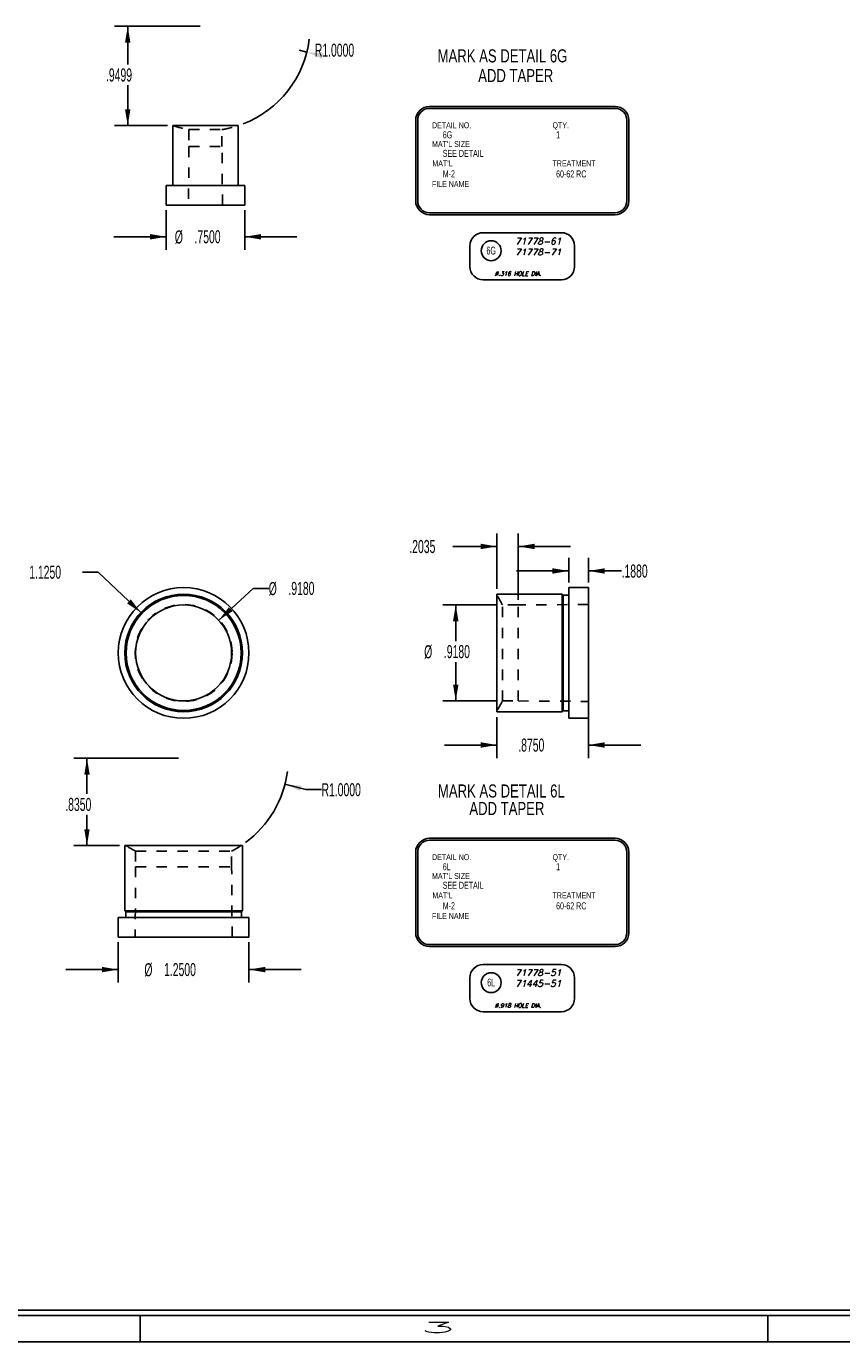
# Model space of a CAD drawing. Header units: inches. Extents: x 220 to 877, y 4 to 174.
# Tile 271 of 656: x 391.76 to 399.56, y 62.75 to 75.33. Entities that reach past the tile are written whole.
import ezdxf

# ---------------------------------------------------------------- set-up
doc = ezdxf.new("R2010")
doc.units = ezdxf.units.IN
doc.header["$LTSCALE"] = 0.5
doc.header["$MEASUREMENT"] = 0
doc.linetypes.add('HIDDEN', pattern=[0.225, 0.15, -0.075])
for name, color, linetype in [('APP-M-S', 30, 'Continuous'), ('SID-M-D', 42, 'Continuous'), ('SID-M-H', 4, 'HIDDEN'), ('SID-M-M', 233, 'Continuous'), ('SID-M-S', 105, 'Continuous')]:
    doc.layers.add(name, color=color, linetype=linetype)
doc.styles.add('I', font='ITALIC.SHX')
doc.styles.add('R', font='ROMAND.SHX')
doc.styles.add('SLDTEXTSTYLE0', font='TXT', dxfattribs={"width": 0.595745})

# ---------------------------------------------------------------- blocks, each defined once
blk = doc.blocks.new('*U9')
at = {"layer": 'SID-M-S'}
for p, q in [((-34, -0.25), (0, -0.25)), ((-34, -0.3), (0, -0.3)), ((-17, -0.3), (-17, -0.55)), ((-11, -0.3), (-11, -0.55)), ((-34, -0.55), (0, -0.55))]:
    blk.add_line(p, q, dxfattribs=at)
at = {"layer": 'SID-M-D', "style": 'R', "width": 4}
blk.add_text('3', height=0.1, dxfattribs=at).set_placement((-14.327, -0.464))

msp = doc.modelspace()

# ---------------------------------------------------------------- linework, layer by layer
at = {"layer": 'SID-M-D'}
for p, q in [((393.42465, 75.33193), (392.60622, 75.33193)), ((392.73122, 75.33193), (392.73122, 74.96669)), ((394.44384, 75.08562), (394.37014, 75.10435)), ((392.73122, 74.38201), (392.73122, 74.76825)), ((395.61632, 74.56582), (397.39081, 74.56582)), ((395.61632, 74.54707), (397.39081, 74.54707)), ((393.11215, 74.38201), (392.60622, 74.38201)), ((395.48507, 74.43457), (395.48507, 73.66168)), ((395.50382, 74.43457), (395.50382, 73.66168)), ((397.50331, 74.43457), (397.50331, 73.66168)), ((397.52206, 74.43457), (397.52206, 73.66168)), ((393.09965, 73.57193), (393.09965, 73.19395)), ((393.84965, 73.57193), (393.84965, 73.19395)), ((395.61632, 73.54918), (397.39081, 73.54918)), ((395.61632, 73.53043), (397.39081, 73.53043)), ((393.09965, 73.31895), (392.59965, 73.31895)), ((393.84965, 73.31895), (394.34965, 73.31895)), ((396.26156, 69.95111), (396.26156, 70.48231)), ((396.46506, 69.84761), (396.46506, 70.48231)), ((396.26156, 70.35731), (395.83945, 70.35731)), ((396.46506, 70.35731), (396.96506, 70.35731)), ((396.94856, 70.01361), (396.94856, 70.2478)), ((397.13656, 70.01361), (397.13656, 70.2478)), ((392.44734, 70.11085), (392.29734, 70.11085)), ((392.85664, 69.72465), (392.44734, 70.11085)), ((396.94856, 70.1228), (396.44856, 70.1228)), ((397.13656, 70.1228), (397.45359, 70.1228)), ((393.60181, 69.65126), (393.92914, 69.9558)), ((393.92914, 69.9558), (394.07914, 69.9558)), ((396.265, 69.79761), (395.74286, 69.79761)), ((395.86786, 69.79761), (395.86786, 69.45195)), ((395.86786, 68.87961), (395.86786, 69.25095)), ((396.265, 68.87961), (395.74286, 68.87961)), ((397.13656, 68.82508), (397.13656, 68.3333)), ((396.26156, 68.72611), (396.26156, 68.3333)), ((396.26156, 68.4583), (395.76156, 68.4583)), ((397.13656, 68.4583), (397.63656, 68.4583)), ((393.21576, 68.33193), (392.21674, 68.33193)), ((392.34174, 68.33193), (392.34174, 67.98984)), ((394.23421, 68.08269), (394.43408, 68.03125)), ((394.43408, 68.03125), (394.58408, 68.03125)), ((392.34174, 67.49693), (392.34174, 67.79141)), ((395.61632, 67.56582), (397.39081, 67.56582)), ((392.65326, 67.49693), (392.21674, 67.49693)), ((395.48507, 67.43457), (395.48507, 66.66168)), ((395.50382, 67.43457), (395.50382, 66.66168)), ((395.61632, 67.54707), (397.39081, 67.54707)), ((397.50331, 67.43457), (397.50331, 66.66168)), ((397.52206, 67.43457), (397.52206, 66.66168)), ((392.64076, 66.57193), (392.64076, 66.18549)), ((393.89076, 66.57193), (393.89076, 66.18549)), ((395.61632, 66.54918), (397.39081, 66.54918)), ((395.61632, 66.53043), (397.39081, 66.53043)), ((392.64076, 66.31049), (392.14076, 66.31049)), ((393.89076, 66.31049), (394.39076, 66.31049))]:
    msp.add_line(p, q, dxfattribs=at)
for centre, radius, start, end in [((393.47465, 75.33193), 1, 291.072362, 352.86622), ((395.61632, 74.43457), 0.13125, 90, 180), ((395.61632, 74.43457), 0.1125, 90, 180), ((397.39081, 74.43457), 0.13125, 0, 90), ((397.39081, 74.43457), 0.1125, 0, 90), ((395.61632, 73.66168), 0.13125, 180, 270), ((395.61632, 73.66168), 0.1125, 180, 270), ((397.39081, 73.66168), 0.1125, 270, 0), ((397.39081, 73.66168), 0.13125, 270, 0), ((393.26576, 68.33193), 1, 306.246567, 352.692687), ((395.61632, 67.43457), 0.13125, 90, 180), ((397.39081, 67.43457), 0.13125, 0, 90), ((395.61632, 67.43457), 0.1125, 90, 180), ((397.39081, 67.43457), 0.1125, 0, 90), ((395.61632, 66.66168), 0.13125, 180, 270), ((395.61632, 66.66168), 0.1125, 180, 270), ((397.39081, 66.66168), 0.1125, 270, 0), ((397.39081, 66.66168), 0.13125, 270, 0)]:
    msp.add_arc(centre, radius, start, end, dxfattribs=at)
for points in [[(392.73122, 75.33193), (392.70522, 75.17593), (392.75722, 75.17593)], [(394.44384, 75.08562), (394.58863, 75.022), (394.60144, 75.0724)], [(392.73122, 74.38201), (392.75722, 74.53801), (392.70522, 74.53801)], [(393.09965, 73.31895), (392.94365, 73.34495), (392.94365, 73.29295)], [(393.84965, 73.31895), (394.00565, 73.29295), (394.00565, 73.34495)], [(396.26156, 70.35731), (396.10556, 70.38331), (396.10556, 70.33131)], [(396.46506, 70.35731), (396.62106, 70.33131), (396.62106, 70.38331)], [(396.94856, 70.1228), (396.79256, 70.1488), (396.79256, 70.0968)], [(397.13656, 70.1228), (397.29256, 70.0968), (397.29256, 70.1488)], [(392.85664, 69.72465), (392.76102, 69.85062), (392.72533, 69.8128)], [(393.60181, 69.65126), (393.73373, 69.73849), (393.69831, 69.77656)], [(395.86786, 69.79761), (395.84186, 69.64161), (395.89386, 69.64161)], [(395.86786, 68.87961), (395.89386, 69.03561), (395.84186, 69.03561)], [(396.26156, 68.4583), (396.10556, 68.4843), (396.10556, 68.4323)], [(397.13656, 68.4583), (397.29256, 68.4323), (397.29256, 68.4843)], [(392.34174, 68.33193), (392.31574, 68.17593), (392.36774, 68.17593)], [(394.23421, 68.08269), (394.3788, 68.01863), (394.39176, 68.06899)], [(392.34174, 67.49693), (392.36774, 67.65293), (392.31574, 67.65293)], [(392.64076, 66.31049), (392.48476, 66.33649), (392.48476, 66.28449)], [(393.89076, 66.31049), (394.04676, 66.28449), (394.04676, 66.33649)]]:
    msp.add_solid(points, dxfattribs=at)
at = {"layer": 'SID-M-H'}
for p, q in [((393.31665, 74.34449), (393.63265, 74.34449)), ((393.31665, 74.34449), (393.31665, 74.18193)), ((393.63265, 74.18193), (393.63265, 74.34449)), ((393.31665, 74.18193), (393.31212, 73.62193)), ((393.31665, 74.18193), (393.63248, 74.18193)), ((393.63718, 73.62193), (393.63265, 74.18193)), ((396.315, 68.87961), (396.315, 69.79761)), ((396.46506, 69.79761), (396.315, 69.79761)), ((397.13656, 69.80214), (396.46506, 69.79761)), ((396.46506, 68.87967), (396.46506, 69.79755)), ((396.315, 68.87961), (396.46506, 68.87961)), ((396.46506, 68.87961), (397.13656, 68.87508)), ((392.80676, 67.44349), (393.72476, 67.44349)), ((392.80676, 67.44349), (392.80676, 67.29343)), ((393.72476, 67.29343), (393.72476, 67.44349)), ((392.80676, 67.29343), (392.80223, 66.62193)), ((392.80676, 67.29343), (393.72451, 67.29343)), ((393.72929, 66.62193), (393.72476, 67.29343))]:
    msp.add_line(p, q, dxfattribs=at)
for radius in [0.55208, 0.46353]:
    msp.add_circle((393.26576, 69.33861), radius, dxfattribs=at)
for centre, start, end in [((393.47465, 75.33193), 251.790043, 260.909172), ((393.47465, 75.33193), 279.090828, 288.209957), ((395.42656, 69.33861), 27.322598, 33.384162), ((395.42656, 69.33861), 326.615838, 332.677402), ((393.26576, 68.33193), 236.615838, 242.677402), ((393.26576, 68.33193), 297.322598, 303.384162)]:
    msp.add_arc(centre, 1, start, end, dxfattribs=at)
at = {"layer": 'SID-M-M'}
for points in [[(396.00356, 73.03287), (396.00356, 73.23287, -0.41421356), (396.12856, 73.35787), (396.87856, 73.35787, -0.41421356), (397.00356, 73.23287), (397.00356, 73.03287, -0.41421356), (396.87856, 72.90787), (396.12856, 72.90787, -0.41421356)], [(396.00356, 66.03287), (396.00356, 66.23287, -0.41421356), (396.12856, 66.35787), (396.87856, 66.35787, -0.41421356), (397.00356, 66.23287), (397.00356, 66.03287, -0.41421356), (396.87856, 65.90787), (396.12856, 65.90787, -0.41421356)]]:
    msp.add_lwpolyline(points, format="xyb", close=True, dxfattribs=at)
for centre in [(396.20684, 73.18562), (396.20684, 66.18562)]:
    msp.add_circle(centre, 0.09531, dxfattribs=at)
at = {"layer": 'SID-M-S'}
for p, q in [((393.16215, 74.38201), (393.16215, 73.80993)), ((393.78715, 74.38201), (393.16215, 74.38201)), ((393.78715, 73.80993), (393.78715, 74.38201)), ((393.09965, 73.80993), (393.09965, 73.62193)), ((393.84965, 73.80993), (393.09965, 73.80993)), ((393.84965, 73.62193), (393.84965, 73.80993)), ((393.84965, 73.62193), (393.09965, 73.62193)), ((397.13656, 69.96361), (396.94856, 69.96361)), ((396.94856, 69.96361), (396.94856, 68.71361)), ((397.13656, 69.96361), (397.13656, 68.71361)), ((396.8859, 69.90111), (396.26156, 69.90111)), ((396.26156, 69.90111), (396.26156, 68.77611)), ((396.89631, 69.89069), (396.8859, 69.90111)), ((396.8859, 69.90111), (396.8859, 68.77611)), ((396.94856, 69.89069), (396.89631, 69.89069)), ((396.89631, 69.89069), (396.89631, 68.78652)), ((396.26156, 68.77611), (396.8859, 68.77611)), ((396.8859, 68.77611), (396.89631, 68.78652)), ((396.89631, 68.78652), (396.94856, 68.78652)), ((396.94856, 68.71361), (397.13656, 68.71361)), ((392.70326, 67.49693), (392.70326, 66.87259)), ((393.82826, 67.49693), (392.70326, 67.49693)), ((393.82826, 66.87259), (393.82826, 67.49693)), ((392.64076, 66.80993), (392.64076, 66.62193)), ((393.89076, 66.80993), (392.64076, 66.80993)), ((392.70326, 66.87259), (392.71368, 66.86218)), ((393.82826, 66.87259), (392.70326, 66.87259)), ((392.71368, 66.86218), (392.71368, 66.80993)), ((393.81785, 66.86218), (392.71368, 66.86218)), ((393.81785, 66.86218), (393.82826, 66.87259)), ((393.81785, 66.80993), (393.81785, 66.86218)), ((393.89076, 66.62193), (393.89076, 66.80993)), ((393.89076, 66.62193), (392.64076, 66.62193))]:
    msp.add_line(p, q, dxfattribs=at)
for radius in [0.625, 0.5625, 0.55025, 0.459]:
    msp.add_circle((393.26576, 69.33861), radius, dxfattribs=at)

# ---------------------------------------------------------------- block references
at = {"layer": 'SID-M-D'}
msp.add_blockref('*U9', (409.85171, 63.30167), dxfattribs=at)

# ---------------------------------------------------------------- texts
at = {"layer": 'APP-M-S', "char_height": 0.04, "width": 0.77334, "attachment_point": 1, "style": 'I'}
for s, insert in [('{Ø.316 HOLE DIA.}', (396.24031, 72.98687)), ('{Ø.918 HOLE DIA.}', (396.24031, 65.98687))]:
    msp.add_mtext(s, dxfattribs=dict(at, insert=insert))
at = {"layer": 'SID-M-D', "style": 'SLDTEXTSTYLE0', "width": 0.75}
for s, height, p in [('MARK AS DETAIL 6G', 0.125, (395.69465, 74.98686)), ('ADD TAPER', 0.125, (396.08246, 74.79821)), ('DETAIL NO.', 0.05625, (395.64098, 74.35748)), ('QTY.', 0.05625, (396.79316, 74.35748)), ("MAT'L SIZE", 0.05625, (395.64098, 74.1774)), ('6G', 0.0675, (395.74368, 74.26052)), ('1', 0.0675, (396.82745, 74.26052)), ('SEE DETAIL', 0.0675, (395.74368, 74.08291)), ("MAT'L", 0.05625, (395.64445, 73.99277)), ('TREATMENT', 0.05625, (396.79316, 73.99277)), ('FILE NAME', 0.05625, (395.64001, 73.79467)), ('M-2', 0.0675, (395.74368, 73.88699)), ('60-62 RC', 0.0675, (396.82745, 73.88618)), ('MARK AS DETAIL 6L', 0.125, (395.69761, 67.95625)), ('ADD TAPER', 0.125, (395.99801, 67.78863)), ('DETAIL NO.', 0.05625, (395.64098, 67.35748)), ('6L', 0.0675, (395.74368, 67.26052)), ('QTY.', 0.05625, (396.79316, 67.35748)), ('1', 0.0675, (396.82745, 67.26052)), ("MAT'L SIZE", 0.05625, (395.64098, 67.1774)), ('SEE DETAIL', 0.0675, (395.74368, 67.08291)), ("MAT'L", 0.05625, (395.64445, 66.99277)), ('M-2', 0.0675, (395.74368, 66.88699)), ('TREATMENT', 0.05625, (396.79316, 66.99277)), ('60-62 RC', 0.0675, (396.82745, 66.88618)), ('FILE NAME', 0.05625, (395.64001, 66.79467))]:
    msp.add_text(s, height=height, dxfattribs=at).set_placement(p)
at = {"layer": 'SID-M-D', "style": 'SLDTEXTSTYLE0'}
for s, insert, char_height, attachment_point in [('R1.0000', (394.52014, 75.16627), 0.125, 1), ('.9499', (392.52341, 74.92939), 0.125, 1), ('%%c', (393.18144, 73.37991), 0.125, 1), ('.7500', (393.36996, 73.38182), 0.125, 1), ('{6G }', (396.2068, 73.22453), 0.075, 2), ('.2035', (395.42383, 70.41922), 0.125, 1), ('1.1250', (391.78936, 70.17372), 0.125, 1), ('.1880', (397.45359, 70.18471), 0.125, 1), ('%%c', (394.07914, 70.01676), 0.125, 1), ('.9180', (394.26765, 70.01867), 0.125, 1), ('%%c', (395.56579, 69.41208), 0.125, 1), ('.9180', (395.75431, 69.41399), 0.125, 1), ('.8750', (396.46572, 68.52022), 0.125, 1), ('R1.0000', (394.58408, 68.09316), 0.125, 1), ('.8350', (392.13393, 67.95254), 0.125, 1), ('%%c', (392.89023, 66.37145), 0.125, 1), ('1.2500', (393.07874, 66.37336), 0.125, 1), ('{6L }', (396.2068, 66.22453), 0.075, 2)]:
    msp.add_mtext(s, dxfattribs=dict(at, insert=insert, char_height=char_height, attachment_point=attachment_point))
at = {"layer": 'SID-M-D', "char_height": 0.062, "width": 0.502552, "attachment_point": 1, "style": 'I'}
for s, insert in [('{71778-61\\P71778-71}', (396.43524, 73.30745)), ('{71778-51\\P71445-51}', (396.43524, 66.31189))]:
    msp.add_mtext(s, dxfattribs=dict(at, insert=insert))

doc.saveas('drawing.dxf')
